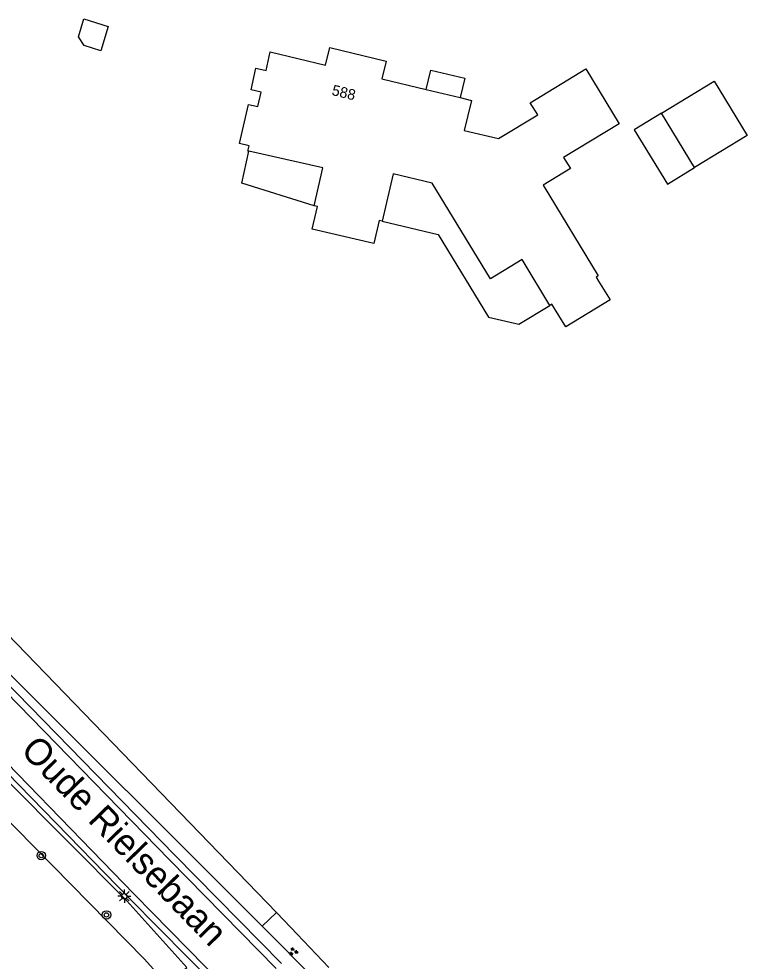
# Model space of a CAD drawing. Extents: x 124000 to 129000, y 395500 to 397503.
# Drawn here: x 127838.6 to 127907.3, y 397150.8 to 397239.6 of the extents above; entities that cross this region are included whole.
import ezdxf

# ---------------------------------------------------------------- set-up
doc = ezdxf.new("R2010")
doc.units = 0
for name, color, linetype in [('gg-afsc-erfafscheiding', 7, 'Continuous'), ('gg-afsc-hekwerk', 7, 'Continuous'), ('gg-anno-huisnummerreeks BGT', 7, 'Continuous'), ('gg-anno-openbare ruimte label', 7, 'Continuous'), ('gg-bbg-gedigitaliseerde bebouwing', 7, 'Continuous'), ('gg-bbg-gedigitaliseerde bijgebouw', 7, 'Continuous'), ('gg-bbg-hoofdgebouw', 7, 'Continuous'), ('gg-bbg-luifel en loopbrug', 7, 'Continuous'), ('gg-knt-verharding', 7, 'Continuous'), ('gg-kntw-greppel-droge sloot', 7, 'Continuous'), ('gt-grn-groengrens NZ', 7, 'Continuous'), ('gt-symb-boom', 7, 'Continuous'), ('gt-symb-groenvak', 7, 'Continuous'), ('gt-symb-lichtmast', 7, 'Continuous')]:
    doc.layers.add(name, color=color, linetype=linetype)

# ---------------------------------------------------------------- blocks, each defined once
blk = doc.blocks.new('gt0-GRVAK')
at = {"layer": 'gt-symb-groenvak'}
for p, q in [((-0.11, 0.189), (-0.228, 0.24)), ((-0.182, 0.153), (0.088, 0.153)), ((-0.091, 0.211), (-0.156, 0.322)), ((-0.047, 0.214), (-0.047, 0.393)), ((-0.004, 0.211), (0.061, 0.322)), ((0.015, 0.189), (0.133, 0.24)), ((0.262, -0.052), (0.197, 0.059)), ((0.305, -0.049), (0.305, 0.13)), ((0.349, -0.052), (0.414, 0.059)), ((-0.245, -0.228), (-0.363, -0.177)), ((-0.318, -0.264), (-0.047, -0.264)), ((-0.226, -0.206), (-0.291, -0.095)), ((-0.183, -0.203), (-0.183, -0.024)), ((-0.139, -0.206), (-0.074, -0.095)), ((-0.12, -0.228), (-0.002, -0.177)), ((0.243, -0.074), (0.125, -0.023)), ((0.17, -0.11), (0.441, -0.11)), ((0.368, -0.074), (0.486, -0.023))]:
    blk.add_line(p, q, dxfattribs=at)
blk = doc.blocks.new('gt0-BOOM')
at = {"layer": 'gt-symb-boom'}
for radius in [0.4, 0.2]:
    blk.add_circle((0, 0), radius, dxfattribs=at)
blk = doc.blocks.new('gt0-LMAST')
at = {"layer": 'gt-symb-lichtmast'}
for p, q in [((-0.182, 0.173), (-0.447, 0.438)), ((-0.005, 0.246), (-0.005, 0.621)), ((0.172, 0.173), (0.437, 0.438)), ((-0.255, -0.004), (-0.63, -0.004)), ((-0.182, -0.181), (-0.447, -0.446)), ((-0.005, -0.254), (-0.005, -0.629)), ((0.437, -0.446), (0.172, -0.181)), ((0.245, -0.004), (0.62, -0.004))]:
    blk.add_line(p, q, dxfattribs=at)
blk.add_circle((-0.005, -0.004), 0.25, dxfattribs=at)

msp = doc.modelspace()

# ---------------------------------------------------------------- linework, layer by layer
at = {"layer": 'gg-afsc-erfafscheiding'}
msp.add_line((127852.657, 397148.587), (127850.444, 397151.02), dxfattribs=at)
at = {"layer": 'gg-afsc-hekwerk'}
for p, q in [((127808.889, 397193.134), (127850.444, 397151.02)), ((127862.897, 397155.391), (127831.504, 397187.841))]:
    msp.add_line(p, q, dxfattribs=at)
msp.add_lwpolyline([(127867.846, 397150.198), (127864.26, 397153.982), (127862.897, 397155.391)], dxfattribs=at)
at = {"layer": 'gg-bbg-gedigitaliseerde bebouwing'}
msp.add_line((127877.011, 397232.93), (127880.207, 397232.157), dxfattribs=at)
for points in [[(127862.32, 397236.48), (127867.521, 397235.222), (127867.923, 397236.884), (127873.252, 397235.597), (127872.851, 397233.935), (127877.011, 397232.93)], [(127887.528, 397230.539), (127886.833, 397231.683), (127892.08, 397234.87)], [(127880.207, 397232.157), (127881.282, 397231.898), (127880.598, 397229.068), (127883.839, 397228.297), (127887.528, 397230.539)]]:
    msp.add_lwpolyline(points, dxfattribs=at)
at = {"layer": 'gg-bbg-gedigitaliseerde bijgebouw'}
for p, q in [((127899.199, 397230.69), (127896.637, 397229.129)), ((127902.321, 397225.566), (127899.199, 397230.69))]:
    msp.add_line(p, q, dxfattribs=at)
for points in [[(127844.76, 397239.58), (127847.053, 397238.872), (127846.346, 397236.579), (127844.783, 397237.061), (127844.234, 397237.874), (127844.76, 397239.58)], [(127896.637, 397229.129), (127899.76, 397224.005), (127902.321, 397225.566)]]:
    msp.add_lwpolyline(points, dxfattribs=at)
at = {"layer": 'gg-bbg-hoofdgebouw'}
for p, q in [((127866.76, 397221.903), (127866.458, 397221.972)), ((127872.868, 397220.509), (127872.576, 397220.576)), ((127888.86, 397212.711), (127888.66, 397212.59))]:
    msp.add_line(p, q, dxfattribs=at)
for points in [[(127861.155, 397231.319), (127861.46, 397232.67), (127860.506, 397232.885), (127860.97, 397234.94), (127861.924, 397234.725), (127862.32, 397236.48)], [(127892.08, 397234.87), (127895.22, 397229.7), (127889.97, 397226.52), (127890.605, 397225.483), (127888.045, 397223.923), (127893.23, 397215.37), (127893.034, 397215.25), (127893.259, 397214.88)], [(127860.321, 397227.62), (127859.428, 397227.821), (127860.263, 397231.521), (127861.155, 397231.319)], [(127860.31, 397227.107), (127860.21, 397227.13), (127860.321, 397227.62)], [(127866.458, 397221.972), (127867.27, 397225.53), (127860.31, 397227.107)], [(127888.66, 397212.59), (127886.06, 397216.91), (127883.07, 397215.09), (127877.59, 397224.11), (127873.9, 397224.97), (127872.868, 397220.509)], [(127872.576, 397220.576), (127872.074, 397218.407), (127866.269, 397219.751), (127866.76, 397221.903)], [(127893.259, 397214.88), (127894.345, 397213.095), (127890.171, 397210.556), (127888.86, 397212.711)]]:
    msp.add_lwpolyline(points, dxfattribs=at)
at = {"layer": 'gg-bbg-luifel en loopbrug'}
for points in [[(127877.011, 397232.93), (127877.453, 397234.759), (127880.649, 397233.987), (127880.207, 397232.157)], [(127899.199, 397230.69), (127904.152, 397233.708), (127907.274, 397228.584), (127902.321, 397225.566)], [(127866.458, 397221.972), (127859.628, 397224.099), (127860.31, 397227.107)], [(127872.868, 397220.509), (127878.154, 397219.277), (127882.892, 397211.478), (127885.745, 397210.819), (127888.66, 397212.59)]]:
    msp.add_lwpolyline(points, dxfattribs=at)
at = {"layer": 'gg-knt-verharding'}
for points in [[(127862.884, 397150.107), (127852.807, 397160.356), (127834.996, 397178.598), (127818.076, 397195.833), (127809.849, 397204.273)], [(127863.377, 397150.594), (127853.321, 397160.8), (127818.573, 397196.361), (127810.331, 397204.733)], [(127857.238, 397148.418), (127849.038, 397156.717), (127814.35, 397192.299), (127806.079, 397200.678)], [(127859.59, 397146.852), (127849.504, 397157.108), (127832.523, 397174.574), (127814.804, 397192.632), (127806.523, 397201.101)]]:
    msp.add_lwpolyline(points, dxfattribs=at)
at = {"layer": 'gg-kntw-greppel-droge sloot'}
msp.add_line((127862.897, 397155.391), (127861.559, 397154.096), dxfattribs=at)
for points in [[(127854.241, 397150.028), (127854.439, 397150.208), (127848.803, 397156.498), (127831.727, 397173.619), (127814.093, 397191.958), (127808.905, 397196.993), (127807.696, 397197.616)], [(127861.559, 397154.096), (127835.915, 397179.653), (127830.589, 397185.352), (127830.524, 397185.562)]]:
    msp.add_lwpolyline(points, dxfattribs=at)
at = {"layer": 'gt-grn-groengrens NZ'}
msp.add_line((127866.609, 397149.025), (127861.559, 397154.096), dxfattribs=at)

# ---------------------------------------------------------------- block references
at = {"layer": 'gt-symb-boom'}
for p in [(127840.733, 397160.75), (127846.876, 397155.16)]:
    msp.add_blockref('gt0-BOOM', p, dxfattribs=at)
at = {"layer": 'gt-symb-groenvak'}
msp.add_blockref('gt0-GRVAK', (127864.485, 397151.709), dxfattribs=at)
at = {"layer": 'gt-symb-lichtmast'}
msp.add_blockref('gt0-LMAST', (127848.568, 397156.922), dxfattribs=at)

# ---------------------------------------------------------------- texts
at = {"layer": 'gg-anno-huisnummerreeks BGT'}
msp.add_text('588', height=1, rotation=346.4, dxfattribs=at).set_placement((127868.052, 397232.418))
at = {"layer": 'gg-anno-openbare ruimte label'}
msp.add_text('Oude Rielsebaan', height=2.5, rotation=314.2, dxfattribs=at).set_placement((127838.687, 397170.554))

doc.saveas('drawing.dxf')
